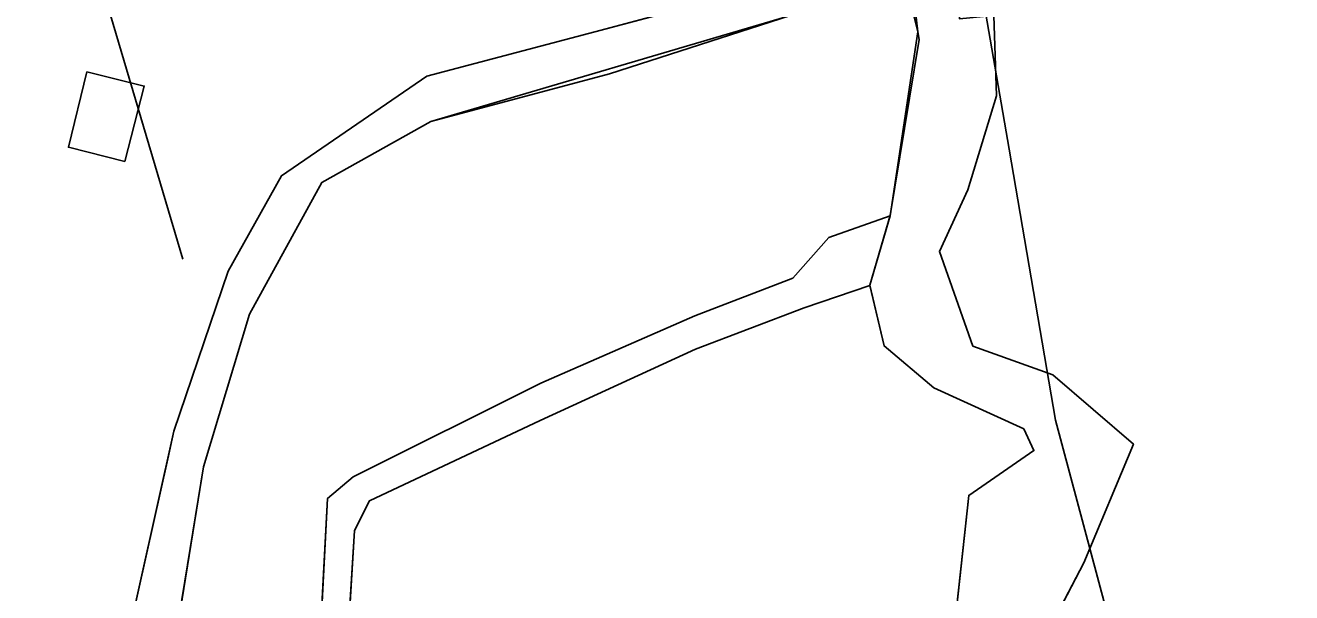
# Model space of a CAD drawing. Extents: x -662620 to -656370, y -1067090 to -1062990.
# Drawn here: x -661428.1 to -661363.7, y -1066426.5 to -1066397.7 of the extents above; entities that cross this region are included whole.
import ezdxf

# ---------------------------------------------------------------- set-up
doc = ezdxf.new("R2010")
doc.units = 0
for name, color, linetype in [('LESNÍ_POZEMEK_-_STÁVAJÍCÍ', 7, 'Continuous'), ('Trvalý_trávní_porost_-_stávající', 7, 'Continuous'), ('VODNÍ_PLOCHA_-_STÁVAJÍCÍ', 7, 'Continuous'), ('VODNÍ_TOK', 7, 'Continuous'), ('VRSTEVNICE_ZDŮRAZNĚNÁ', 7, 'Continuous'), ('Zastavěná_plocha_a_nádvoří_-_stávající', 7, 'Continuous')]:
    doc.layers.add(name, color=color, linetype=linetype)

msp = doc.modelspace()

# ---------------------------------------------------------------- linework, layer by layer
at = {"layer": 'LESNÍ_POZEMEK_-_STÁVAJÍCÍ'}
for p, q in [((-661378.69, -1066401.26), (-661378.84, -1066397.19)), ((-661380.15, -1066406.03), (-661378.69, -1066401.26)), ((-661381.6, -1066409.18), (-661380.15, -1066406.03)), ((-661379.9, -1066413.98), (-661381.6, -1066409.18)), ((-661388.47, -1066412.03), (-661385.136, -1066410.896)), ((-661385.136, -1066410.896), (-661384.41, -1066413.97)), ((-661394, -1066414.13), (-661388.47, -1066412.03)), ((-661401.91, -1066417.77), (-661394, -1066414.13)), ((-661384.41, -1066413.97), (-661381.89, -1066416.11)), ((-661375.84, -1066415.44), (-661379.9, -1066413.98)), ((-661371.73, -1066418.96), (-661375.84, -1066415.44)), ((-661381.89, -1066416.11), (-661377.31, -1066418.19)), ((-661410.59, -1066421.84), (-661401.91, -1066417.77)), ((-661377.31, -1066418.19), (-661376.79, -1066419.29)), ((-661374.25, -1066425), (-661371.73, -1066418.96)), ((-661376.79, -1066419.29), (-661380.11, -1066421.57)), ((-661411.35, -1066423.35), (-661410.59, -1066421.84)), ((-661380.11, -1066421.57), (-661380.83, -1066428.25)), ((-661411.96, -1066433.47), (-661411.35, -1066423.35)), ((-661377.01, -1066430.27), (-661374.25, -1066425))]:
    msp.add_line(p, q, dxfattribs=at)
for points in [[(-661377.01, -1066430.27), (-661374.25, -1066425), (-661371.73, -1066418.96), (-661375.84, -1066415.44), (-661379.9, -1066413.98), (-661381.6, -1066409.18), (-661380.15, -1066406.03), (-661378.69, -1066401.26), (-661378.84, -1066397.19), (-661378.83, -1066397.19), (-661368.91, -1066386.61), (-661363.34, -1066391.21)], [(-661411.96, -1066433.47), (-661411.35, -1066423.35), (-661410.59, -1066421.84), (-661401.91, -1066417.77), (-661394, -1066414.13), (-661388.47, -1066412.03), (-661385.136, -1066410.896), (-661384.41, -1066413.97), (-661381.89, -1066416.11), (-661377.31, -1066418.19), (-661376.79, -1066419.29), (-661380.11, -1066421.57), (-661380.83, -1066428.25)]]:
    msp.add_lwpolyline(points, dxfattribs=at)
at = {"layer": 'Trvalý_trávní_porost_-_stávající'}
for p, q in [((-661384.09, -1066392.3), (-661382.69, -1066398.01)), ((-661390.61, -1066395.73), (-661399.13, -1066398)), ((-661407.46, -1066402.56), (-661389.17, -1066397.18)), ((-661399.13, -1066398), (-661407.66, -1066400.26)), ((-661382.69, -1066398.01), (-661384.1, -1066407.36)), ((-661407.66, -1066400.26), (-661415.06, -1066405.32)), ((-661413.01, -1066405.66), (-661407.46, -1066402.56)), ((-661415.06, -1066405.32), (-661417.77, -1066410.17)), ((-661416.69, -1066412.35), (-661413.01, -1066405.66)), ((-661384.1, -1066407.36), (-661387.22, -1066408.46)), ((-661387.22, -1066408.46), (-661389.06, -1066410.53)), ((-661417.77, -1066410.17), (-661420.53, -1066418.31)), ((-661389.06, -1066410.53), (-661394.03, -1066412.45)), ((-661419.02, -1066420.12), (-661416.69, -1066412.35)), ((-661394.03, -1066412.45), (-661401.87, -1066415.87)), ((-661401.87, -1066415.87), (-661411.41, -1066420.63)), ((-661420.53, -1066418.31), (-661420.844, -1066419.712)), ((-661420.844, -1066419.712), (-661423.1, -1066429.79)), ((-661421.07, -1066432.68), (-661419.02, -1066420.12)), ((-661411.41, -1066420.63), (-661412.71, -1066421.72)), ((-661412.71, -1066421.72), (-661413.78, -1066442.12))]:
    msp.add_line(p, q, dxfattribs=at)
for points in [[(-661392.1, -1066344.09), (-661392.79, -1066347.65), (-661391.39, -1066363.86), (-661391.311, -1066366.173), (-661391.16, -1066370.56), (-661386.64, -1066388.92), (-661386.631, -1066388.932), (-661388.09, -1066393.17), (-661390.61, -1066395.73), (-661399.13, -1066398), (-661407.66, -1066400.26), (-661415.06, -1066405.32), (-661417.77, -1066410.17), (-661420.53, -1066418.31), (-661420.844, -1066419.712), (-661423.1, -1066429.79)], [(-661421.07, -1066432.68), (-661419.02, -1066420.12), (-661416.69, -1066412.35), (-661413.01, -1066405.66), (-661407.46, -1066402.56), (-661389.17, -1066397.18), (-661386.66, -1066395.31), (-661384.09, -1066392.3), (-661382.69, -1066398.01), (-661384.1, -1066407.36), (-661387.22, -1066408.46), (-661389.06, -1066410.53), (-661394.03, -1066412.45), (-661401.87, -1066415.87), (-661411.41, -1066420.63), (-661412.71, -1066421.72), (-661413.78, -1066442.12)]]:
    msp.add_lwpolyline(points, dxfattribs=at)
at = {"layer": 'VODNÍ_PLOCHA_-_STÁVAJÍCÍ'}
for p, q in [((-661382.69, -1066398.01), (-661383.22, -1066393.39)), ((-661399.13, -1066398), (-661390.61, -1066395.73)), ((-661389.17, -1066397.18), (-661398.38, -1066400.14)), ((-661378.84, -1066397.18), (-661378.69, -1066401.26)), ((-661407.66, -1066400.26), (-661399.13, -1066398)), ((-661382.63, -1066398.4), (-661382.69, -1066398.01)), ((-661384.11, -1066407.35), (-661382.63, -1066398.4)), ((-661415.06, -1066405.32), (-661407.66, -1066400.26)), ((-661398.38, -1066400.14), (-661407.46, -1066402.56)), ((-661378.69, -1066401.26), (-661380.15, -1066406.03)), ((-661407.46, -1066402.56), (-661413.01, -1066405.66)), ((-661417.77, -1066410.17), (-661415.06, -1066405.32)), ((-661413.01, -1066405.66), (-661416.69, -1066412.35)), ((-661380.15, -1066406.03), (-661381.6, -1066409.18)), ((-661387.22, -1066408.46), (-661384.1, -1066407.36)), ((-661385.14, -1066410.88), (-661384.11, -1066407.35)), ((-661384.1, -1066407.36), (-661385.14, -1066410.88)), ((-661389.06, -1066410.53), (-661387.22, -1066408.46)), ((-661381.6, -1066409.18), (-661379.9, -1066413.98)), ((-661420.53, -1066418.31), (-661417.77, -1066410.17)), ((-661394.03, -1066412.45), (-661389.06, -1066410.53)), ((-661385.136, -1066410.896), (-661388.47, -1066412.03)), ((-661384.41, -1066413.97), (-661385.14, -1066410.88)), ((-661385.14, -1066410.88), (-661385.136, -1066410.896)), ((-661416.69, -1066412.35), (-661419.02, -1066420.12)), ((-661401.87, -1066415.87), (-661394.03, -1066412.45)), ((-661388.47, -1066412.03), (-661394, -1066414.13)), ((-661394, -1066414.13), (-661401.91, -1066417.77)), ((-661381.89, -1066416.11), (-661384.41, -1066413.97)), ((-661379.9, -1066413.98), (-661375.84, -1066415.44)), ((-661375.84, -1066415.44), (-661371.73, -1066418.96)), ((-661411.41, -1066420.63), (-661401.87, -1066415.87)), ((-661377.31, -1066418.19), (-661381.89, -1066416.11)), ((-661423.1, -1066429.79), (-661420.53, -1066418.31)), ((-661401.91, -1066417.77), (-661410.59, -1066421.84)), ((-661376.79, -1066419.29), (-661377.31, -1066418.19)), ((-661371.73, -1066418.96), (-661374.25, -1066425)), ((-661380.11, -1066421.57), (-661376.79, -1066419.29)), ((-661419.02, -1066420.12), (-661421.07, -1066432.68)), ((-661412.71, -1066421.72), (-661411.41, -1066420.63)), ((-661413.32, -1066433.19), (-661412.71, -1066421.72)), ((-661410.59, -1066421.84), (-661411.35, -1066423.35)), ((-661380.83, -1066428.25), (-661380.11, -1066421.57)), ((-661411.35, -1066423.35), (-661411.96, -1066433.47)), ((-661374.25, -1066425), (-661377.01, -1066430.27))]:
    msp.add_line(p, q, dxfattribs=at)
for points in [[(-661380.83, -1066428.25), (-661380.11, -1066421.57), (-661376.79, -1066419.29), (-661377.31, -1066418.19), (-661381.89, -1066416.11), (-661384.41, -1066413.97), (-661385.14, -1066410.88), (-661384.11, -1066407.35), (-661382.63, -1066398.4), (-661382.69, -1066398.01), (-661383.22, -1066393.39), (-661384.09, -1066392.3), (-661386.64, -1066388.92), (-661391.16, -1066370.56), (-661391.39, -1066363.86), (-661392.79, -1066347.65), (-661392.1, -1066344.09)], [(-661386.35, -1066345.61), (-661387.75, -1066351.88), (-661385.52, -1066372.39), (-661382.97, -1066380.51), (-661380.73, -1066392.56), (-661380.64, -1066392.89), (-661380.57, -1066397.35), (-661378.84, -1066397.18), (-661378.69, -1066401.26), (-661380.15, -1066406.03), (-661381.6, -1066409.18), (-661379.9, -1066413.98), (-661375.84, -1066415.44), (-661371.73, -1066418.96), (-661374.25, -1066425), (-661377.01, -1066430.27)], [(-661423.1, -1066429.79), (-661420.53, -1066418.31), (-661417.77, -1066410.17), (-661415.06, -1066405.32), (-661407.66, -1066400.26), (-661399.13, -1066398), (-661390.61, -1066395.73), (-661388.09, -1066393.17), (-661386.631, -1066388.932), (-661384.08, -1066392.31), (-661384.33, -1066392.61), (-661386.66, -1066395.31), (-661389.17, -1066397.18), (-661398.38, -1066400.14), (-661407.46, -1066402.56), (-661413.01, -1066405.66), (-661416.69, -1066412.35), (-661419.02, -1066420.12), (-661421.07, -1066432.68)], [(-661413.32, -1066433.19), (-661412.71, -1066421.72), (-661411.41, -1066420.63), (-661401.87, -1066415.87), (-661394.03, -1066412.45), (-661389.06, -1066410.53), (-661387.22, -1066408.46), (-661384.1, -1066407.36), (-661385.14, -1066410.88), (-661385.136, -1066410.896), (-661388.47, -1066412.03), (-661394, -1066414.13), (-661401.91, -1066417.77), (-661410.59, -1066421.84), (-661411.35, -1066423.35), (-661411.96, -1066433.47)]]:
    msp.add_lwpolyline(points, dxfattribs=at)
at = {"layer": 'VODNÍ_TOK'}
msp.add_lwpolyline([(-661372.961, -1066538.273), (-661373.103, -1066507.418), (-661372.39, -1066500.562), (-661368.246, -1066483.419), (-661373.247, -1066455.993), (-661370.96, -1066435.422), (-661375.695, -1066417.741), (-661378.06, -1066403.975), (-661380.371, -1066390.524), (-661382.817, -1066376.284), (-661390.816, -1066353.858), (-661390.552, -1066346.061), (-661387.936, -1066333.994)], dxfattribs=at)
at = {"layer": 'VRSTEVNICE_ZDŮRAZNĚNÁ'}
msp.add_lwpolyline([(-661452.145, -1066344.124), (-661448.345, -1066350.509), (-661442.222, -1066357.791), (-661434.938, -1066363.596), (-661428.206, -1066372.301), (-661425.636, -1066378.011), (-661424.352, -1066395.139), (-661420.069, -1066409.556)], dxfattribs=at)
at = {"layer": 'Zastavěná_plocha_a_nádvoří_-_stávající'}
for p, q in [((-661425.89, -1066403.87), (-661424.95, -1066400.04)), ((-661424.95, -1066400.04), (-661422.04, -1066400.76)), ((-661422.04, -1066400.76), (-661423.02, -1066404.59)), ((-661423.02, -1066404.59), (-661425.89, -1066403.87))]:
    msp.add_line(p, q, dxfattribs=at)
msp.add_lwpolyline([(-661423.02, -1066404.59), (-661425.89, -1066403.87), (-661424.95, -1066400.04), (-661422.04, -1066400.76)], close=True, dxfattribs=at)

doc.saveas('drawing.dxf')
